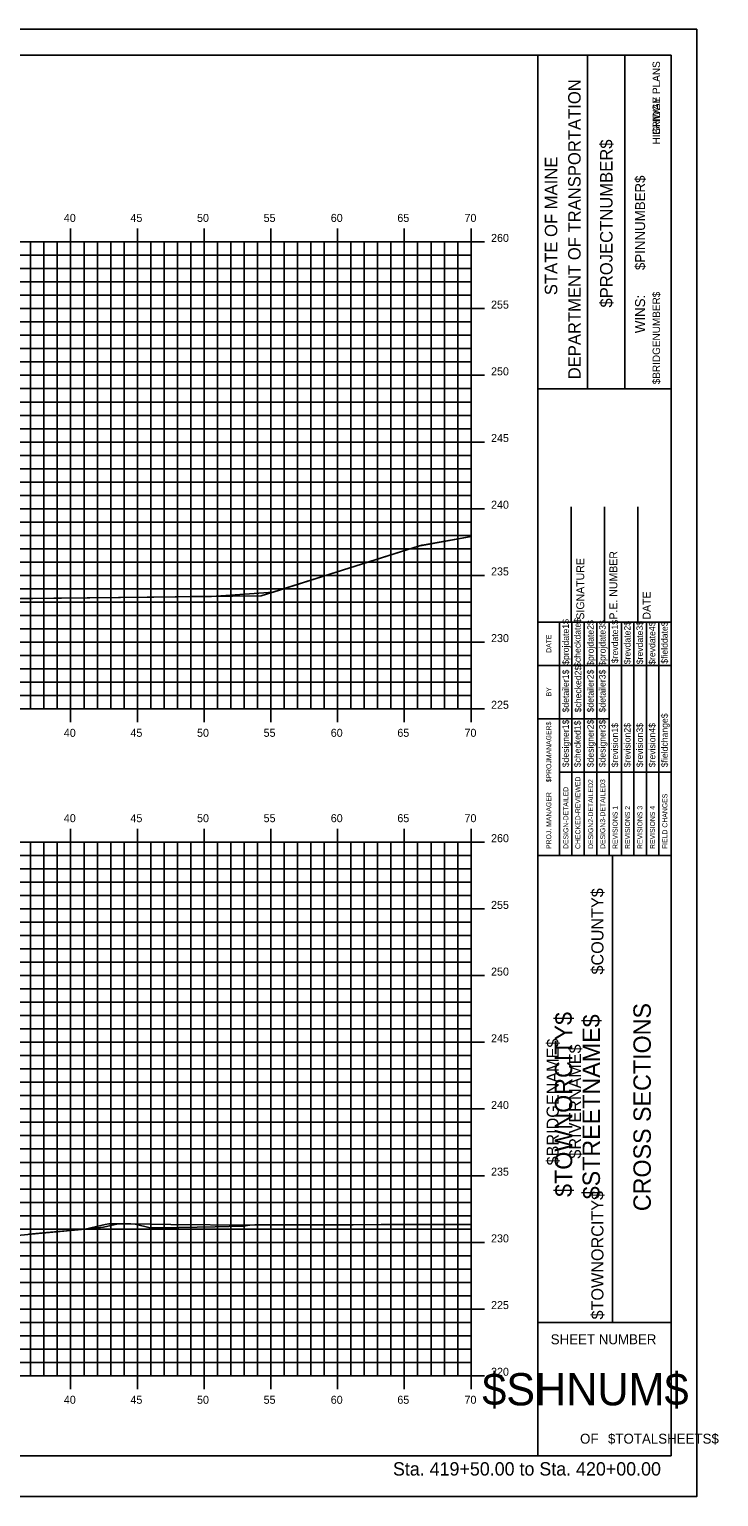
# Model space of a CAD drawing. Extents: x 1168600 to 1177589, y 610178 to 611246.
# Drawn here: x 1173891.8 to 1173943.4, y 610900.5 to 611010.5 of the extents above; entities that cross this region are included whole.
import ezdxf

# ---------------------------------------------------------------- set-up
doc = ezdxf.new("R2010")
doc.units = 0
for name, color, linetype in [('_Construction', 7, 'Continuous'), ('_Station Equation', 7, 'Continuous'), ('BORDER', 7, 'Continuous'), ('H_V ANNOTATION', 7, 'Continuous'), ('MAJOR', 7, 'Continuous'), ('MINOR', 7, 'Continuous')]:
    doc.layers.add(name, color=color, linetype=linetype)

msp = doc.modelspace()

# ---------------------------------------------------------------- linework, layer by layer
at = {"layer": '_Construction'}
for p, q in [((1173939.85, 611008.6), (1173779.85, 611008.6)), ((1173929.85, 610903.6), (1173929.85, 611008.6)), ((1173933.58, 610983.59), (1173933.58, 611008.59)), ((1173936.38, 610983.59), (1173936.38, 611008.59)), ((1173939.85, 610903.6), (1173939.85, 611008.6)), ((1173929.86, 610983.59), (1173939.85, 610983.59)), ((1173932.35, 610966.1), (1173932.35, 610974.75)), ((1173934.85, 610966.1), (1173934.85, 610974.75)), ((1173937.35, 610966.1), (1173937.35, 610974.75)), ((1173929.85, 610966.1), (1173939.85, 610966.1)), ((1173929.85, 610948.6), (1173939.85, 610948.6)), ((1173935.45, 610913.6), (1173935.45, 610948.6)), ((1173929.85, 610913.6), (1173939.85, 610913.6)), ((1173779.85, 610903.6), (1173939.85, 610903.6))]:
    msp.add_line(p, q, dxfattribs=at)
msp.add_lwpolyline([(1173771.76, 610900.54), (1173941.76, 610900.54), (1173941.76, 611010.54), (1173771.76, 611010.54)], close=True, dxfattribs=at)
for points in [[(1173931.47, 610962.85), (1173931.47, 610966.1)], [(1173931.47, 610948.6), (1173931.47, 610965.39)], [(1173932.4, 610948.6), (1173932.4, 610966.1)], [(1173933.33, 610966.1), (1173933.33, 610948.6)], [(1173934.27, 610948.6), (1173934.27, 610966.1)], [(1173935.2, 610948.6), (1173935.2, 610966.1)], [(1173936.13, 610948.6), (1173936.13, 610966.1)], [(1173937.06, 610948.6), (1173937.06, 610966.1)], [(1173937.99, 610948.6), (1173937.99, 610966.1)], [(1173938.92, 610948.6), (1173938.92, 610966.1)], [(1173929.85, 610962.85), (1173939.85, 610962.85)], [(1173929.85, 610958.85), (1173931.47, 610958.85)], [(1173931.47, 610958.85), (1173935.2, 610958.85)], [(1173931.47, 610954.85), (1173939.85, 610954.85)]]:
    msp.add_lwpolyline(points, dxfattribs=at)
at = {"layer": '_Station Equation'}
for points in [[(1173784.85, 610986.32), (1173796.25, 610981.35), (1173817.71, 610974.57), (1173823.99, 610972.07), (1173824.95, 610972.04), (1173851.07, 610969.71), (1173878.11, 610967.86), (1173887.72, 610967.83), (1173909.13, 610968.06), (1173920.92, 610971.8), (1173924.85, 610972.51)], [(1173888.57, 610967.84), (1173901.09, 610967.98), (1173902.68, 610967.99), (1173902.75, 610967.99), (1173902.88, 610967.99), (1173903.91, 610968.01), (1173904.93, 610968.02), (1173905.41, 610968.02), (1173910.02, 610968.34), (1173912.7, 610969.19), (1173919.23, 610971.27), (1173920.92, 610971.8), (1173921.16, 610971.87), (1173921.33, 610971.88), (1173924.85, 610972.51)], [(1173881.98, 610919.3), (1173895.94, 610920.6), (1173897.44, 610920.95), (1173897.71, 610920.99), (1173898.41, 610920.99), (1173899.37, 610920.98), (1173902.36, 610920.95), (1173908.27, 610920.88), (1173908.67, 610920.92), (1173911.17, 610920.91), (1173914.29, 610920.92), (1173915.76, 610920.92), (1173916.01, 610920.92), (1173918.11, 610920.93), (1173918.8, 610920.93), (1173920.49, 610920.93), (1173921.96, 610920.94), (1173922.87, 610920.94), (1173924.85, 610920.94)], [(1173891.72, 610920.21), (1173893.05, 610920.33), (1173894.54, 610920.47), (1173895.73, 610920.58), (1173895.79, 610920.59), (1173895.93, 610920.6), (1173897.31, 610920.75), (1173898.4, 610920.99), (1173899.69, 610920.97), (1173900.8, 610920.69), (1173900.92, 610920.69), (1173901.61, 610920.7), (1173905.67, 610920.77), (1173907.78, 610920.81), (1173908.27, 610920.88), (1173908.66, 610920.92), (1173911.16, 610920.91), (1173914.29, 610920.92), (1173915.76, 610920.92), (1173916.01, 610920.92), (1173918.11, 610920.93), (1173918.8, 610920.93), (1173920.49, 610920.93), (1173921.96, 610920.94), (1173922.87, 610920.94), (1173924.85, 610920.94)]]:
    msp.add_lwpolyline(points, dxfattribs=at)
at = {"layer": 'MAJOR'}
for p, q in [((1173894.85, 610995.6), (1173894.85, 610994.6)), ((1173899.85, 610995.6), (1173899.85, 610994.6)), ((1173904.85, 610995.6), (1173904.85, 610994.6)), ((1173909.85, 610995.6), (1173909.85, 610994.6)), ((1173914.85, 610995.6), (1173914.85, 610994.6)), ((1173919.85, 610995.6), (1173919.85, 610994.6)), ((1173924.85, 610995.6), (1173924.85, 610994.6)), ((1173784.85, 610994.6), (1173924.85, 610994.6)), ((1173784.85, 610994.6), (1173924.85, 610994.6)), ((1173894.85, 610959.6), (1173894.85, 610994.6)), ((1173899.85, 610959.6), (1173899.85, 610994.6)), ((1173904.85, 610959.6), (1173904.85, 610994.6)), ((1173909.85, 610959.6), (1173909.85, 610994.6)), ((1173914.85, 610959.6), (1173914.85, 610994.6)), ((1173919.85, 610959.6), (1173919.85, 610994.6)), ((1173925.86, 610994.6), (1173923.85, 610994.6)), ((1173924.85, 610959.6), (1173924.85, 610994.6)), ((1173924.85, 610959.6), (1173924.85, 610994.6)), ((1173784.85, 610989.6), (1173924.85, 610989.6)), ((1173925.86, 610989.6), (1173923.85, 610989.6)), ((1173784.85, 610984.6), (1173924.85, 610984.6)), ((1173925.86, 610984.6), (1173923.85, 610984.6)), ((1173784.85, 610979.6), (1173924.85, 610979.6)), ((1173925.86, 610979.6), (1173923.85, 610979.6)), ((1173784.85, 610974.6), (1173924.85, 610974.6)), ((1173925.86, 610974.6), (1173923.85, 610974.6)), ((1173784.85, 610969.6), (1173924.85, 610969.6)), ((1173925.86, 610969.6), (1173923.85, 610969.6)), ((1173784.85, 610964.6), (1173924.85, 610964.6)), ((1173925.86, 610964.6), (1173923.85, 610964.6)), ((1173784.85, 610959.6), (1173924.85, 610959.6)), ((1173784.85, 610959.6), (1173924.85, 610959.6)), ((1173894.85, 610958.59), (1173894.85, 610959.6)), ((1173899.85, 610958.59), (1173899.85, 610959.6)), ((1173904.85, 610958.59), (1173904.85, 610959.6)), ((1173909.85, 610958.59), (1173909.85, 610959.6)), ((1173914.85, 610958.59), (1173914.85, 610959.6)), ((1173919.85, 610958.59), (1173919.85, 610959.6)), ((1173925.86, 610959.6), (1173923.85, 610959.6)), ((1173924.85, 610958.59), (1173924.85, 610959.6)), ((1173894.85, 610950.6), (1173894.85, 610949.6)), ((1173899.85, 610950.6), (1173899.85, 610949.6)), ((1173904.85, 610950.6), (1173904.85, 610949.6)), ((1173909.85, 610950.6), (1173909.85, 610949.6)), ((1173914.85, 610950.6), (1173914.85, 610949.6)), ((1173919.85, 610950.6), (1173919.85, 610949.6)), ((1173924.85, 610950.6), (1173924.85, 610949.6)), ((1173784.85, 610949.6), (1173924.85, 610949.6)), ((1173784.85, 610949.6), (1173924.85, 610949.6)), ((1173894.85, 610909.6), (1173894.85, 610949.6)), ((1173899.85, 610909.6), (1173899.85, 610949.6)), ((1173904.85, 610909.6), (1173904.85, 610949.6)), ((1173909.85, 610909.6), (1173909.85, 610949.6)), ((1173914.85, 610909.6), (1173914.85, 610949.6)), ((1173919.85, 610909.6), (1173919.85, 610949.6)), ((1173925.86, 610949.6), (1173923.85, 610949.6)), ((1173924.85, 610909.6), (1173924.85, 610949.6)), ((1173924.85, 610909.6), (1173924.85, 610949.6)), ((1173784.85, 610944.6), (1173924.85, 610944.6)), ((1173925.86, 610944.6), (1173923.85, 610944.6)), ((1173784.85, 610939.6), (1173924.85, 610939.6)), ((1173925.86, 610939.6), (1173923.85, 610939.6)), ((1173784.85, 610934.6), (1173924.85, 610934.6)), ((1173925.86, 610934.6), (1173923.85, 610934.6)), ((1173784.85, 610929.6), (1173924.85, 610929.6)), ((1173925.86, 610929.6), (1173923.85, 610929.6)), ((1173784.85, 610924.6), (1173924.85, 610924.6)), ((1173925.86, 610924.6), (1173923.85, 610924.6)), ((1173784.85, 610919.6), (1173924.85, 610919.6)), ((1173925.86, 610919.6), (1173923.85, 610919.6)), ((1173784.85, 610914.6), (1173924.85, 610914.6)), ((1173925.86, 610914.6), (1173923.85, 610914.6)), ((1173784.85, 610909.6), (1173924.85, 610909.6)), ((1173784.85, 610909.6), (1173924.85, 610909.6)), ((1173894.85, 610908.59), (1173894.85, 610909.6)), ((1173899.85, 610908.59), (1173899.85, 610909.6)), ((1173904.85, 610908.59), (1173904.85, 610909.6)), ((1173909.85, 610908.59), (1173909.85, 610909.6)), ((1173914.85, 610908.59), (1173914.85, 610909.6)), ((1173919.85, 610908.59), (1173919.85, 610909.6)), ((1173925.86, 610909.6), (1173923.85, 610909.6)), ((1173924.85, 610908.59), (1173924.85, 610909.6))]:
    msp.add_line(p, q, dxfattribs=at)
at = {"layer": 'MINOR'}
for p, q in [((1173891.85, 610959.6), (1173891.85, 610994.6)), ((1173892.85, 610959.6), (1173892.85, 610994.6)), ((1173893.85, 610959.6), (1173893.85, 610994.6)), ((1173895.85, 610959.6), (1173895.85, 610994.6)), ((1173896.85, 610959.6), (1173896.85, 610994.6)), ((1173897.85, 610959.6), (1173897.85, 610994.6)), ((1173898.85, 610959.6), (1173898.85, 610994.6)), ((1173900.85, 610959.6), (1173900.85, 610994.6)), ((1173901.85, 610959.6), (1173901.85, 610994.6)), ((1173902.85, 610959.6), (1173902.85, 610994.6)), ((1173903.85, 610959.6), (1173903.85, 610994.6)), ((1173905.85, 610959.6), (1173905.85, 610994.6)), ((1173906.85, 610959.6), (1173906.85, 610994.6)), ((1173907.85, 610959.6), (1173907.85, 610994.6)), ((1173908.85, 610959.6), (1173908.85, 610994.6)), ((1173910.85, 610959.6), (1173910.85, 610994.6)), ((1173911.85, 610959.6), (1173911.85, 610994.6)), ((1173912.85, 610959.6), (1173912.85, 610994.6)), ((1173913.85, 610959.6), (1173913.85, 610994.6)), ((1173915.85, 610959.6), (1173915.85, 610994.6)), ((1173916.85, 610959.6), (1173916.85, 610994.6)), ((1173917.85, 610959.6), (1173917.85, 610994.6)), ((1173918.85, 610959.6), (1173918.85, 610994.6)), ((1173920.85, 610959.6), (1173920.85, 610994.6)), ((1173921.85, 610959.6), (1173921.85, 610994.6)), ((1173922.85, 610959.6), (1173922.85, 610994.6)), ((1173923.85, 610959.6), (1173923.85, 610994.6)), ((1173784.85, 610993.6), (1173924.85, 610993.6)), ((1173924.85, 610993.6), (1173923.85, 610993.6)), ((1173784.85, 610992.6), (1173924.85, 610992.6)), ((1173924.85, 610992.6), (1173923.85, 610992.6)), ((1173784.85, 610991.6), (1173924.85, 610991.6)), ((1173924.85, 610991.6), (1173923.85, 610991.6)), ((1173784.85, 610990.6), (1173924.85, 610990.6)), ((1173924.85, 610990.6), (1173923.85, 610990.6)), ((1173784.85, 610988.6), (1173924.85, 610988.6)), ((1173924.85, 610988.6), (1173923.85, 610988.6)), ((1173784.85, 610987.6), (1173924.85, 610987.6)), ((1173924.85, 610987.6), (1173923.85, 610987.6)), ((1173784.85, 610986.6), (1173924.85, 610986.6)), ((1173924.85, 610986.6), (1173923.85, 610986.6)), ((1173784.85, 610985.6), (1173924.85, 610985.6)), ((1173924.85, 610985.6), (1173923.85, 610985.6)), ((1173784.85, 610983.6), (1173924.85, 610983.6)), ((1173924.85, 610983.6), (1173923.85, 610983.6)), ((1173784.85, 610982.6), (1173924.85, 610982.6)), ((1173924.85, 610982.6), (1173923.85, 610982.6)), ((1173784.85, 610981.6), (1173924.85, 610981.6)), ((1173924.85, 610981.6), (1173923.85, 610981.6)), ((1173784.85, 610980.6), (1173924.85, 610980.6)), ((1173924.85, 610980.6), (1173923.85, 610980.6)), ((1173784.85, 610978.6), (1173924.85, 610978.6)), ((1173924.85, 610978.6), (1173923.85, 610978.6)), ((1173784.85, 610977.6), (1173924.85, 610977.6)), ((1173924.85, 610977.6), (1173923.85, 610977.6)), ((1173784.85, 610976.6), (1173924.85, 610976.6)), ((1173924.85, 610976.6), (1173923.85, 610976.6)), ((1173784.85, 610975.6), (1173924.85, 610975.6)), ((1173924.85, 610975.6), (1173923.85, 610975.6)), ((1173784.85, 610973.6), (1173924.85, 610973.6)), ((1173924.85, 610973.6), (1173923.85, 610973.6)), ((1173784.85, 610972.6), (1173924.85, 610972.6)), ((1173924.85, 610972.6), (1173923.85, 610972.6)), ((1173784.85, 610971.6), (1173924.85, 610971.6)), ((1173924.85, 610971.6), (1173923.85, 610971.6)), ((1173784.85, 610970.6), (1173924.85, 610970.6)), ((1173924.85, 610970.6), (1173923.85, 610970.6)), ((1173784.85, 610968.6), (1173924.85, 610968.6)), ((1173784.85, 610967.6), (1173924.85, 610967.6)), ((1173924.85, 610968.6), (1173923.85, 610968.6)), ((1173924.85, 610967.6), (1173923.85, 610967.6)), ((1173784.85, 610966.6), (1173924.85, 610966.6)), ((1173924.85, 610966.6), (1173923.85, 610966.6)), ((1173784.85, 610965.6), (1173924.85, 610965.6)), ((1173924.85, 610965.6), (1173923.85, 610965.6)), ((1173784.85, 610963.6), (1173924.85, 610963.6)), ((1173924.85, 610963.6), (1173923.85, 610963.6)), ((1173784.85, 610962.6), (1173924.85, 610962.6)), ((1173924.85, 610962.6), (1173923.85, 610962.6)), ((1173784.85, 610961.6), (1173924.85, 610961.6)), ((1173924.85, 610961.6), (1173923.85, 610961.6)), ((1173784.85, 610960.6), (1173924.85, 610960.6)), ((1173924.85, 610960.6), (1173923.85, 610960.6)), ((1173891.85, 610909.6), (1173891.85, 610949.6)), ((1173892.85, 610909.6), (1173892.85, 610949.6)), ((1173893.85, 610909.6), (1173893.85, 610949.6)), ((1173895.85, 610909.6), (1173895.85, 610949.6)), ((1173896.85, 610909.6), (1173896.85, 610949.6)), ((1173897.85, 610909.6), (1173897.85, 610949.6)), ((1173898.85, 610909.6), (1173898.85, 610949.6)), ((1173900.85, 610909.6), (1173900.85, 610949.6)), ((1173901.85, 610909.6), (1173901.85, 610949.6)), ((1173902.85, 610909.6), (1173902.85, 610949.6)), ((1173903.85, 610909.6), (1173903.85, 610949.6)), ((1173905.85, 610909.6), (1173905.85, 610949.6)), ((1173906.85, 610909.6), (1173906.85, 610949.6)), ((1173907.85, 610909.6), (1173907.85, 610949.6)), ((1173908.85, 610909.6), (1173908.85, 610949.6)), ((1173910.85, 610909.6), (1173910.85, 610949.6)), ((1173911.85, 610909.6), (1173911.85, 610949.6)), ((1173912.85, 610909.6), (1173912.85, 610949.6)), ((1173913.85, 610909.6), (1173913.85, 610949.6)), ((1173915.85, 610909.6), (1173915.85, 610949.6)), ((1173916.85, 610909.6), (1173916.85, 610949.6)), ((1173917.85, 610909.6), (1173917.85, 610949.6)), ((1173918.85, 610909.6), (1173918.85, 610949.6)), ((1173920.85, 610909.6), (1173920.85, 610949.6)), ((1173921.85, 610909.6), (1173921.85, 610949.6)), ((1173922.85, 610909.6), (1173922.85, 610949.6)), ((1173923.85, 610909.6), (1173923.85, 610949.6)), ((1173784.85, 610948.6), (1173924.85, 610948.6)), ((1173924.85, 610948.6), (1173923.85, 610948.6)), ((1173784.85, 610947.6), (1173924.85, 610947.6)), ((1173924.85, 610947.6), (1173923.85, 610947.6)), ((1173784.85, 610946.6), (1173924.85, 610946.6)), ((1173784.85, 610945.6), (1173924.85, 610945.6)), ((1173924.85, 610946.6), (1173923.85, 610946.6)), ((1173924.85, 610945.6), (1173923.85, 610945.6)), ((1173784.85, 610943.6), (1173924.85, 610943.6)), ((1173924.85, 610943.6), (1173923.85, 610943.6)), ((1173784.85, 610942.6), (1173924.85, 610942.6)), ((1173924.85, 610942.6), (1173923.85, 610942.6)), ((1173784.85, 610941.6), (1173924.85, 610941.6)), ((1173924.85, 610941.6), (1173923.85, 610941.6)), ((1173784.85, 610940.6), (1173924.85, 610940.6)), ((1173924.85, 610940.6), (1173923.85, 610940.6)), ((1173784.85, 610938.6), (1173924.85, 610938.6)), ((1173924.85, 610938.6), (1173923.85, 610938.6)), ((1173784.85, 610937.6), (1173924.85, 610937.6)), ((1173924.85, 610937.6), (1173923.85, 610937.6)), ((1173784.85, 610936.6), (1173924.85, 610936.6)), ((1173924.85, 610936.6), (1173923.85, 610936.6)), ((1173784.85, 610935.6), (1173924.85, 610935.6)), ((1173924.85, 610935.6), (1173923.85, 610935.6)), ((1173784.85, 610933.6), (1173924.85, 610933.6)), ((1173924.85, 610933.6), (1173923.85, 610933.6)), ((1173784.85, 610932.6), (1173924.85, 610932.6)), ((1173924.85, 610932.6), (1173923.85, 610932.6)), ((1173784.85, 610931.6), (1173924.85, 610931.6)), ((1173924.85, 610931.6), (1173923.85, 610931.6)), ((1173784.85, 610930.6), (1173924.85, 610930.6)), ((1173924.85, 610930.6), (1173923.85, 610930.6)), ((1173784.85, 610928.6), (1173924.85, 610928.6)), ((1173924.85, 610928.6), (1173923.85, 610928.6)), ((1173784.85, 610927.6), (1173924.85, 610927.6)), ((1173924.85, 610927.6), (1173923.85, 610927.6)), ((1173784.85, 610926.6), (1173924.85, 610926.6)), ((1173924.85, 610926.6), (1173923.85, 610926.6)), ((1173784.85, 610925.6), (1173924.85, 610925.6)), ((1173924.85, 610925.6), (1173923.85, 610925.6)), ((1173784.85, 610923.6), (1173924.85, 610923.6)), ((1173924.85, 610923.6), (1173923.85, 610923.6)), ((1173784.85, 610922.6), (1173924.85, 610922.6)), ((1173924.85, 610922.6), (1173923.85, 610922.6)), ((1173784.85, 610921.6), (1173924.85, 610921.6)), ((1173924.85, 610921.6), (1173923.85, 610921.6)), ((1173784.85, 610920.6), (1173924.85, 610920.6)), ((1173924.85, 610920.6), (1173923.85, 610920.6)), ((1173784.85, 610918.6), (1173924.85, 610918.6)), ((1173924.85, 610918.6), (1173923.85, 610918.6)), ((1173784.85, 610917.6), (1173924.85, 610917.6)), ((1173924.85, 610917.6), (1173923.85, 610917.6)), ((1173784.85, 610916.6), (1173924.85, 610916.6)), ((1173924.85, 610916.6), (1173923.85, 610916.6)), ((1173784.85, 610915.6), (1173924.85, 610915.6)), ((1173924.85, 610915.6), (1173923.85, 610915.6)), ((1173784.85, 610913.6), (1173924.85, 610913.6)), ((1173784.85, 610912.6), (1173924.85, 610912.6)), ((1173924.85, 610913.6), (1173923.85, 610913.6)), ((1173924.85, 610912.6), (1173923.85, 610912.6)), ((1173784.85, 610911.6), (1173924.85, 610911.6)), ((1173924.85, 610911.6), (1173923.85, 610911.6)), ((1173784.85, 610910.6), (1173924.85, 610910.6)), ((1173924.85, 610910.6), (1173923.85, 610910.6))]:
    msp.add_line(p, q, dxfattribs=at)

# ---------------------------------------------------------------- texts
at = {"layer": '_Construction'}
for s, height, rotation, p in [('HIGHWAY PLANS', 0.559, 90, (1173939.01, 611001.91)), ('BRIDGE PLANS', 0.559, 90, (1173939.01, 611002.62)), ('DEPARTMENT OF TRANSPORTATION', 0.9318, 90, (1173933.06, 610984.3)), ('$PROJECTNUMBER$', 0.9318, 90, (1173935.45, 610989.68)), ('STATE OF MAINE', 0.9318, 90, (1173931.31, 610990.61)), ('$PINNUMBER$', 0.7453, 90, (1173937.89, 610992.49)), ('$BRIDGENUMBER$', 0.559, 90, (1173939.01, 610983.93)), ('SIGNATURE', 0.591, 90, (1173933.33, 610966.29)), ('P.E. NUMBER', 0.5906, 90, (1173935.81, 610966.29)), ('DATE', 0.591, 90, (1173938.3, 610966.29)), ('$checkdate$', 0.4845, 90, (1173933.07, 610962.74)), ('$projdate1$', 0.4845, 90, (1173932.18, 610962.9)), ('$projdate2$', 0.4845, 90, (1173934.04, 610962.82)), ('$projdate3$', 0.4845, 90, (1173934.93, 610962.82)), ('$revdate1$', 0.485, 90, (1173935.87, 610963.02)), ('$revdate2$', 0.485, 90, (1173936.8, 610962.94)), ('$revdate3$', 0.485, 90, (1173937.73, 610962.94)), ('$revdate4$', 0.485, 90, (1173938.66, 610962.9)), ('$fielddate$', 0.4845, 90, (1173939.59, 610962.98)), ('DATE', 0.371, 90, (1173930.86, 610963.8)), ('$detailer1$', 0.4845, 90, (1173932.18, 610959.33)), ('$checked2$', 0.485, 90, (1173933.11, 610959.33)), ('$detailer2$', 0.4845, 90, (1173934.04, 610959.33)), ('$detailer3$', 0.4845, 90, (1173934.93, 610959.33)), ('BY', 0.371, 90, (1173930.86, 610960.53)), ('$designer1$', 0.4845, 90, (1173932.18, 610955.22)), ('$checked1$', 0.485, 90, (1173933.07, 610955.22)), ('$designer2$', 0.4845, 90, (1173934.04, 610955.22)), ('$designer3$', 0.4845, 90, (1173934.93, 610955.22)), ('$fieldchange$', 0.4845, 90, (1173939.59, 610955.22)), ('$PROJMANAGER$', 0.3727, 90, (1173930.86, 610954.09)), ('$revision1$', 0.4845, 90, (1173935.87, 610955.22)), ('$revision2$', 0.4845, 90, (1173936.8, 610955.22)), ('$revision3$', 0.4845, 90, (1173937.73, 610955.22)), ('$revision4$', 0.4845, 90, (1173938.66, 610955.22)), ('CHECKED-REVIEWED', 0.3727, 90, (1173933.04, 610949.09)), ('DESIGN-DETAILED', 0.3727, 90, (1173932.14, 610949.09)), ('DESIGN2-DETAILED2', 0.3727, 90, (1173934, 610949.09)), ('DESIGN3-DETAILED3', 0.3727, 90, (1173934.9, 610949.09)), ('PROJ. MANAGER', 0.3727, 90, (1173930.86, 610949.09)), ('REVISIONS 1', 0.3727, 90, (1173935.83, 610949.09)), ('REVISIONS 2', 0.3727, 90, (1173936.76, 610949.09)), ('REVISIONS 3', 0.3727, 90, (1173937.69, 610949.09)), ('REVISIONS 4', 0.3727, 90, (1173938.63, 610949.09)), ('FIELD CHANGES', 0.3727, 90, (1173939.56, 610949.09)), ('$COUNTY$', 0.907, 90, (1173934.77, 610939.68)), ('$TOWNORCITY$', 1.3043, 90, (1173932.43, 610923.01)), ('CROSS SECTIONS', 1.3043, 90, (1173938.32, 610921.94)), ('$STREETNAME$', 1.3043, 90, (1173934.51, 610922.83)), ('$BRIDGENAME$', 0.9072, 90, (1173931.42, 610925.37)), ('$RIVERNAME$', 0.9072, 90, (1173933.1, 610925.88)), ('$TOWNORCITY$', 0.9072, 90, (1173934.77, 610913.82)), ('SHEET NUMBER', 0.7453, 360, (1173930.82, 610911.96)), ('$SHNUM$', 2.419, 360, (1173925.69, 610907.38)), ('OF', 0.745, 360, (1173933.02, 610904.51)), ('$TOTALSHEETS$', 0.7453, 360, (1173935.11, 610904.51))]:
    msp.add_text(s, height=height, rotation=rotation, dxfattribs=at).set_placement(p)
at = {"layer": 'BORDER'}
msp.add_text('WINS:', height=0.745, rotation=90, dxfattribs=at).set_placement((1173937.89, 610987.76))
at = {"layer": 'H_V ANNOTATION'}
for s, height, p in [('40', 0.6, (1173894.34, 610996.1)), ('45', 0.6, (1173899.33, 610996.1)), ('50', 0.6, (1173904.32, 610996.1)), ('55', 0.6, (1173909.31, 610996.1)), ('60', 0.6, (1173914.34, 610996.1)), ('65', 0.6, (1173919.33, 610996.1)), ('70', 0.6, (1173924.36, 610996.1)), ('260', 0.6, (1173926.35, 610994.6)), ('255', 0.6, (1173926.35, 610989.6)), ('250', 0.6, (1173926.35, 610984.6)), ('245', 0.6, (1173926.35, 610979.6)), ('240', 0.6, (1173926.35, 610974.6)), ('235', 0.6, (1173926.35, 610969.6)), ('230', 0.6, (1173926.35, 610964.6)), ('225', 0.6, (1173926.35, 610959.6)), ('40', 0.6, (1173894.34, 610957.5)), ('45', 0.6, (1173899.33, 610957.5)), ('50', 0.6, (1173904.32, 610957.5)), ('55', 0.6, (1173909.31, 610957.5)), ('60', 0.6, (1173914.34, 610957.5)), ('65', 0.6, (1173919.33, 610957.5)), ('70', 0.6, (1173924.36, 610957.5)), ('40', 0.6, (1173894.34, 610951.1)), ('45', 0.6, (1173899.33, 610951.1)), ('50', 0.6, (1173904.32, 610951.1)), ('55', 0.6, (1173909.31, 610951.1)), ('60', 0.6, (1173914.34, 610951.1)), ('65', 0.6, (1173919.33, 610951.1)), ('70', 0.6, (1173924.36, 610951.1)), ('260', 0.6, (1173926.35, 610949.6)), ('255', 0.6, (1173926.35, 610944.6)), ('250', 0.6, (1173926.35, 610939.6)), ('245', 0.6, (1173926.35, 610934.6)), ('240', 0.6, (1173926.35, 610929.6)), ('235', 0.6, (1173926.35, 610924.6)), ('230', 0.6, (1173926.35, 610919.6)), ('225', 0.6, (1173926.35, 610914.6)), ('220', 0.6, (1173926.35, 610909.6)), ('40', 0.6, (1173894.34, 610907.5)), ('50', 0.6, (1173904.32, 610907.5)), ('60', 0.6, (1173914.34, 610907.5)), ('65', 0.6, (1173919.33, 610907.5)), ('70', 0.6, (1173924.36, 610907.5)), ('45', 0.6, (1173899.33, 610907.5)), ('55', 0.6, (1173909.31, 610907.5)), ('Sta. 419+50.00 to Sta. 420+00.00', 1.0002, (1173919, 610902.12))]:
    msp.add_text(s, height=height, dxfattribs=at).set_placement(p)

doc.saveas('drawing.dxf')
